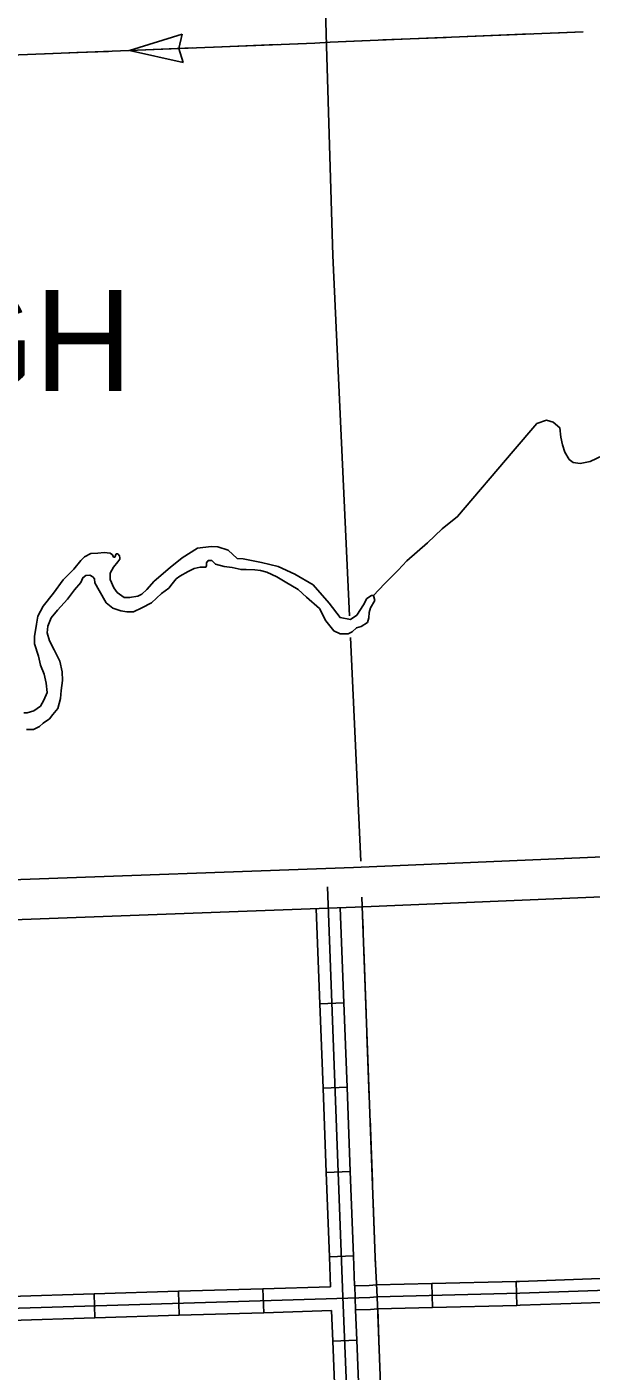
# Model space of a CAD drawing. Extents: x 1164457 to 1439835, y 1590918 to 1773502.
# Drawn here: x 1338210 to 1341737, y 1642598 to 1651009 of the extents above; entities that cross this region are included whole.
import ezdxf

# ---------------------------------------------------------------- set-up
doc = ezdxf.new("R2010")
doc.units = 0
for name, color, linetype in [('Level 15', 7, 'Continuous'), ('Level 32', 7, 'Continuous'), ('Level 35', 7, 'Continuous'), ('Level 43', 7, 'Continuous'), ('Level 5', 7, 'Continuous'), ('Level 7', 7, 'Continuous')]:
    doc.layers.add(name, color=color, linetype=linetype)

msp = doc.modelspace()

# ---------------------------------------------------------------- linework, layer by layer
at = {"layer": 'Level 15'}
for points in [[(1348187.4, 1645996.3), (1347580.1, 1645992.3), (1347195.5, 1645987.8), (1346874.5, 1645982.3), (1346557.4, 1645985), (1346303.8, 1645983.8), (1346025.4, 1645983.5), (1345560.6, 1645972.2), (1345385.2, 1645972.7), (1345198.4, 1645965.7), (1344838.6, 1645949.4), (1342934.2, 1645864.2), (1340250.8, 1645750.2), (1338057.4, 1645669.1), (1335563.4, 1645575.7), (1335281.4, 1645567.7)], [(1335281.4, 1645567.7), (1335288.5, 1645317.8), (1335571.7, 1645325.9), (1338066.7, 1645419.2), (1340260.8, 1645500.4), (1342945, 1645614.4), (1344849.8, 1645699.6), (1345208.7, 1645716), (1345389.4, 1645722.7), (1345563.3, 1645722.1), (1346028.6, 1645733.5), (1346304.5, 1645733.8), (1346556.9, 1645735), (1346875.6, 1645732.2), (1347199.1, 1645737.8), (1347582.4, 1645742.3), (1348189, 1645746.3)]]:
    msp.add_lwpolyline(points, dxfattribs=at)
at = {"layer": 'Level 32'}
for p, q in [((1340190.7, 1644902), (1340040.8, 1644896.3)), ((1340210.8, 1644374.4), (1340060.9, 1644368.7)), ((1340230.8, 1643846.8), (1340080.9, 1643841.1)), ((1340250.9, 1643319.2), (1340101, 1643313.4)), ((1339690.2, 1642963.6), (1339685.6, 1643113.5)), ((1340264, 1642981), (1340259.4, 1643131)), ((1340745.2, 1642996.3), (1340741.4, 1643146.2)), ((1341273, 1643009.4), (1341269.3, 1643159.3)), ((1338634.7, 1642931.4), (1338630.1, 1643081.4)), ((1339162.4, 1642947.5), (1339157.9, 1643097.4)), ((1340271.7, 1642791.8), (1340121.8, 1642785.7))]:
    msp.add_line(p, q, dxfattribs=at)
for points in [[(1340597.5, 1629604.6), (1340589.6, 1629927), (1340505.7, 1632393.2), (1340428.3, 1634252.2), (1340411.3, 1634707.8), (1340411.4, 1634851.3), (1340415.5, 1634975), (1340419.3, 1635009.7), (1340423.8, 1635059.9), (1340445.9, 1635155.2), (1340474.9, 1635301.7), (1340485.2, 1635391.4), (1340488.6, 1635466.4), (1340487.4, 1635587.4), (1340395.4, 1637712.5), (1340393.8, 1637804.6), (1340294.4, 1640259.1), (1340278.7, 1640775.5), (1340185.6, 1643062), (1340088, 1645628.7)], [(1340040.8, 1644896.3), (1340018.2, 1645491.5)], [(1340190.7, 1644902), (1340168.1, 1645497)], [(1340060.9, 1644368.7), (1340040.8, 1644896.3)], [(1340210.8, 1644374.4), (1340190.7, 1644902)], [(1340230.8, 1643846.8), (1340210.8, 1644374.4)], [(1340080.9, 1643841.1), (1340060.9, 1644368.7)], [(1340101, 1643313.4), (1340080.9, 1643841.1)], [(1340250.9, 1643319.2), (1340230.8, 1643846.8)], [(1331243.5, 1642886), (1331786.8, 1642877), (1332118.6, 1642868.1), (1332860.8, 1642859.1), (1333096.9, 1642863.6), (1333448.4, 1642854.7), (1333854.2, 1642849.1), (1335131.1, 1642893.3), (1335957.7, 1642916.3), (1336410.3, 1642937.3), (1336583.2, 1642944), (1340353.4, 1643058.8), (1340400.1, 1643062.7), (1341291.4, 1643084.9), (1342444.9, 1643125.2), (1343405.9, 1643156.8), (1343936.6, 1643174.2), (1345666.5, 1643227.9), (1345833.8, 1643235.1), (1347879.1, 1643299), (1348523, 1643324.2), (1349638.8, 1643356.4), (1349820.2, 1643363.4)], [(1340108.1, 1643126.4), (1340101, 1643313.4)], [(1340258.1, 1643130.9), (1340250.9, 1643319.2)], [(1339157.9, 1643097.4), (1339685.6, 1643113.5)], [(1339685.6, 1643113.5), (1340108.1, 1643126.4)], [(1340258.1, 1643130.9), (1340349.1, 1643133.7), (1340396, 1643137.7), (1340741.4, 1643146.2)], [(1340741.4, 1643146.2), (1341269.3, 1643159.3)], [(1341269.3, 1643159.3), (1341289.1, 1643159.8), (1341796.2, 1643177.6)], [(1338102.3, 1643065.3), (1338630.1, 1643081.4)], [(1338630.1, 1643081.4), (1339157.9, 1643097.4)], [(1338634.7, 1642931.4), (1339162.4, 1642947.5)], [(1339162.4, 1642947.5), (1339690.2, 1642963.6)], [(1339690.2, 1642963.6), (1340114.1, 1642976.5)], [(1340121.8, 1642785.7), (1340114.1, 1642976.5)], [(1340264, 1642981), (1340357.8, 1642983.9), (1340404.2, 1642987.8), (1340745.2, 1642996.3)], [(1340271.7, 1642791.8), (1340264, 1642981)], [(1340745.2, 1642996.3), (1341273, 1643009.4)], [(1341273, 1643009.4), (1341293.6, 1643009.9), (1341801.4, 1643027.7)], [(1338106.9, 1642915.4), (1338634.7, 1642931.4)], [(1340143.3, 1642258.1), (1340121.8, 1642785.7)], [(1340293.2, 1642264.2), (1340271.7, 1642791.8)]]:
    msp.add_lwpolyline(points, dxfattribs=at)
at = {"layer": 'Level 35'}
for points in [[(1341810.2, 1648326.4), (1341731, 1648289.4), (1341667.6, 1648276.3), (1341624.3, 1648282.2), (1341600.3, 1648302.2), (1341573.1, 1648347.1), (1341558.9, 1648393.6), (1341547.5, 1648441.2), (1341540.7, 1648500.2), (1341498.9, 1648536.3), (1341458.4, 1648547.4), (1341398.3, 1648527.4), (1341248.7, 1648353.5), (1340902.2, 1647945.1), (1340804.9, 1647868.1), (1340714.1, 1647780.3), (1340585.3, 1647668.8), (1340531.1, 1647609.9), (1340445, 1647523.4), (1340376.8, 1647450.5)], [(1338191.3, 1646716.1), (1338211.4, 1646716.1), (1338253.3, 1646730), (1338295.1, 1646759.5), (1338315.3, 1646796.7), (1338335.4, 1646844.8), (1338330.8, 1646902.1), (1338318.4, 1646958), (1338295.1, 1647015.3), (1338281.2, 1647071.1), (1338257.9, 1647148.7), (1338257.9, 1647195.2), (1338268.8, 1647271.2), (1338278.1, 1647320.8), (1338310.6, 1647384), (1338375.7, 1647466.2), (1338436.2, 1647549.9), (1338502.1, 1647615.6), (1338546.2, 1647669.3), (1338568.7, 1647692.4), (1338608.3, 1647714.3), (1338652.4, 1647716.4), (1338693.5, 1647719.5), (1338729.9, 1647715.6), (1338745.4, 1647704.8), (1338751.6, 1647691.7), (1338759.4, 1647691.5), (1338767.9, 1647711), (1338777.2, 1647711), (1338788.8, 1647698.6), (1338791.2, 1647687.7), (1338789.6, 1647677.6), (1338777.2, 1647661.4), (1338751.7, 1647628.7), (1338730.7, 1647590.2), (1338730.7, 1647551.5), (1338752.4, 1647498.7), (1338774.1, 1647469.3), (1338817.5, 1647438.3), (1338851.6, 1647438.3), (1338902.8, 1647447.6), (1338927.6, 1647460), (1338959.3, 1647487.7), (1339004.3, 1647540.4), (1339105, 1647625.7), (1339181, 1647686.2), (1339277.1, 1647746.6), (1339362.3, 1647757.5), (1339402.6, 1647756), (1339467.7, 1647734.2), (1339525.1, 1647681.5), (1339560.7, 1647680), (1339677, 1647656.7), (1339780.9, 1647633.5), (1339883.9, 1647585.4), (1339998.6, 1647518.7), (1340099.4, 1647404), (1340167.6, 1647312.5), (1340232.7, 1647300.1), (1340271.4, 1647328), (1340314.8, 1647391.6), (1340335, 1647431.9), (1340362.9, 1647450.5), (1340376.8, 1647450.5)], [(1340376.8, 1647450.5), (1340385.4, 1647419.5), (1340357.5, 1647374.5), (1340349.7, 1647345), (1340348.2, 1647310.9), (1340338.9, 1647283), (1340300.1, 1647256.7), (1340270.7, 1647248.9), (1340242.8, 1647224.1), (1340218, 1647211.7), (1340168.4, 1647211.7), (1340128.1, 1647230.3), (1340078.5, 1647292.3), (1340038.2, 1647369.9), (1339957.6, 1647441.2), (1339904.9, 1647489.2), (1339824.3, 1647535.8), (1339773.1, 1647566.8), (1339709.5, 1647596.2), (1339669.2, 1647607.1), (1339633.6, 1647611.7), (1339580.9, 1647613.3), (1339548.3, 1647613.3), (1339491.9, 1647625.7), (1339442.3, 1647633.5), (1339388.1, 1647647.4), (1339364.8, 1647669.1), (1339343.1, 1647669.1), (1339332.3, 1647655.2), (1339332.3, 1647638.1), (1339329.2, 1647628.8), (1339309, 1647627.3), (1339293.5, 1647628.8), (1339256.3, 1647619.5), (1339217.6, 1647600.9), (1339164.9, 1647571.4), (1339143.2, 1647555.9), (1339116.8, 1647524.9), (1339096.7, 1647497), (1339051.7, 1647462.9), (1338988.2, 1647405.5), (1338927.7, 1647373), (1338876.6, 1647349.7), (1338834.7, 1647349.7), (1338796, 1647354.3), (1338746.4, 1647371.4), (1338706.1, 1647405.5), (1338661.1, 1647481.5), (1338634.8, 1647529.6), (1338633.2, 1647555.9), (1338622.4, 1647566.8), (1338602.2, 1647577.6), (1338577.4, 1647576.1), (1338558.8, 1647562.1), (1338546.4, 1647532.7), (1338507.7, 1647486.1), (1338464.2, 1647428.8), (1338400.7, 1647359), (1338361.9, 1647310.9), (1338340.2, 1647258.2), (1338337.1, 1647217.9), (1338351.1, 1647168.3), (1338379, 1647110.9), (1338414.6, 1647039.6), (1338430.1, 1646974.4), (1338431.7, 1646920.2), (1338423.9, 1646856.6), (1338419.3, 1646807), (1338402.2, 1646745), (1338371.7, 1646706.4), (1338350, 1646678.5), (1338311.3, 1646652.1), (1338288, 1646630.4), (1338250.8, 1646611.8), (1338207.4, 1646611.8)]]:
    msp.add_lwpolyline(points, dxfattribs=at)
at = {"layer": 'Level 43'}
for p, q in [((1338851.7, 1650861), (1339179.4, 1650962.9)), ((1339179.4, 1650962.9), (1339159.3, 1650873.8)), ((1338851.7, 1650861), (1339186.5, 1650785.4)), ((1339186.5, 1650785.4), (1339159.4, 1650872.6))]:
    msp.add_line(p, q, dxfattribs=at)
for points in [[(1341687.3, 1650977.6), (1340605.7, 1650934.2), (1340105, 1650913.1), (1340009.2, 1650907.2), (1338213.7, 1650835.5), (1337191.7, 1650796.4), (1336611, 1650776.9), (1336237.6, 1650753.1), (1336177.6, 1650756.8), (1335916.5, 1650746.2), (1334985.2, 1650712.8), (1334954.2, 1650709.7), (1334934.2, 1650714.4), (1334907.7, 1650735.3), (1334901.5, 1650745.1)], [(1340830, 1650943.2), (1340605.7, 1650934.2), (1340434.3, 1650927)], [(1341357.6, 1650964.4), (1340961.9, 1650948.5)], [(1341687.3, 1650977.6), (1341489.5, 1650969.7)], [(1338719.8, 1650855.7), (1338522, 1650847.8)], [(1339247.4, 1650876.7), (1338851.7, 1650861)], [(1339775, 1650897.8), (1339379.3, 1650882)], [(1340302.4, 1650921.4), (1340105, 1650913.1), (1340009.2, 1650907.2), (1339906.9, 1650903.1)], [(1338522, 1650847.8), (1338324.2, 1650839.9)], [(1340303.5, 1645563.4), (1340387, 1643309.4), (1340400.1, 1643062.7), (1340497.2, 1640487.2)], [(1340307.8, 1645447.5), (1340310.9, 1645365.5)], [(1340315.8, 1645233.6), (1340330.4, 1644837.9)], [(1340335.3, 1644706), (1340350, 1644310.2)], [(1340354.8, 1644178.3), (1340369.5, 1643782.6)], [(1340374.4, 1643650.7), (1340387, 1643309.4), (1340389.9, 1643255)], [(1340402.9, 1642987.8), (1340412.7, 1642727.5)]]:
    msp.add_lwpolyline(points, dxfattribs=at)
at = {"layer": 'Level 5'}
for points in [[(1339935.8, 1656154.1), (1340082.2, 1650890.6)], [(1340082.2, 1650890.6), (1340123.2, 1649578.2), (1340226.4, 1647324.2)], [(1340232.6, 1647188.7), (1340296.7, 1645788.3)]]:
    msp.add_lwpolyline(points, dxfattribs=at)

# ---------------------------------------------------------------- texts
at = {"layer": 'Level 7'}
msp.add_text('SLOUGH', height=633.6, dxfattribs=at).set_placement((1335291.9, 1648729.7))

doc.saveas('drawing.dxf')
